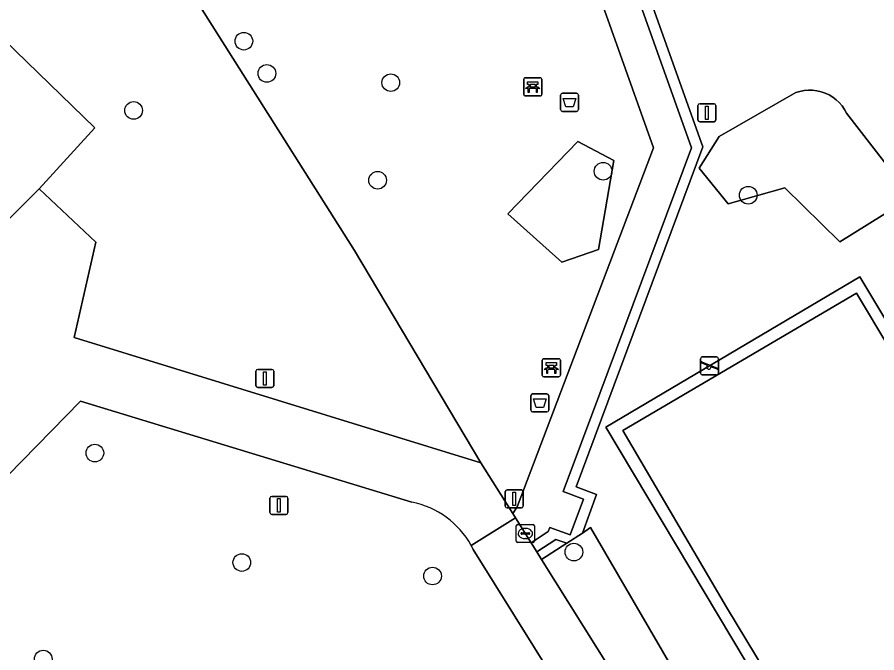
# Model space of a CAD drawing. Extents: x 161771 to 163125, y 382475 to 383179.
# Drawn here: x 162117.67 to 162165.3, y 382779.88 to 382815.08 of the extents above; entities that cross this region are included whole.
import ezdxf

# ---------------------------------------------------------------- set-up
doc = ezdxf.new("R2010")
doc.units = 0
for name, color, linetype in [('IMGEO_Afvalbak', 7, 'Continuous'), ('IMGEO_Bank', 7, 'Continuous'), ('IMGEO_Boom', 7, 'Continuous'), ('IMGEO_Groenvoorziening', 7, 'Continuous'), ('IMGEO_Haag', 7, 'Continuous'), ('IMGEO_Hek', 7, 'Continuous'), ('IMGEO_Kolk', 7, 'Continuous'), ('IMGEO_Lichtmast', 7, 'Continuous'), ('IMGEO_Pand', 7, 'Continuous'), ('IMGEO_Rijbaan_lokaal_open', 7, 'Continuous'), ('IMGEO_Speelvoorziening', 7, 'Continuous'), ('IMGEO_Terreindeel_gesloten', 7, 'Continuous'), ('IMGEO_Voetpad_open', 7, 'Continuous')]:
    doc.layers.add(name, color=color, linetype=linetype)

msp = doc.modelspace()

# ---------------------------------------------------------------- linework, layer by layer
at = {"layer": 'IMGEO_Afvalbak'}
for p, q in [((162147.78, 382809.967), (162147.78, 382810.767)), ((162147.78, 382810.767), (162147.78, 382809.967)), ((162147.88, 382810.867), (162148.67, 382810.867)), ((162148.67, 382810.867), (162147.88, 382810.867)), ((162148.77, 382810.767), (162148.77, 382809.967)), ((162148.77, 382809.967), (162148.77, 382810.767)), ((162148.67, 382809.867), (162147.88, 382809.867)), ((162147.88, 382809.867), (162148.67, 382809.867)), ((162146.131, 382793.323), (162146.131, 382794.123)), ((162146.131, 382794.123), (162146.131, 382793.323)), ((162146.231, 382794.223), (162147.021, 382794.223)), ((162147.021, 382794.223), (162146.231, 382794.223)), ((162147.121, 382794.123), (162147.121, 382793.323)), ((162147.121, 382793.323), (162147.121, 382794.123)), ((162147.021, 382793.223), (162146.231, 382793.223)), ((162146.231, 382793.223), (162147.021, 382793.223))]:
    msp.add_line(p, q, dxfattribs=at)
for points in [[(162147.923, 382810.581), (162148.627, 382810.581), (162148.478, 382810.111), (162148.072, 382810.111), (162147.923, 382810.581)], [(162146.274, 382793.937), (162146.978, 382793.937), (162146.829, 382793.467), (162146.423, 382793.467), (162146.274, 382793.937)]]:
    msp.add_lwpolyline(points, dxfattribs=at)
for centre, start, end in [((162147.88, 382810.767), 90, 180), ((162147.88, 382810.767), 90, 180), ((162148.67, 382810.767), 0, 90), ((162148.67, 382810.767), 360, 90), ((162147.88, 382809.967), 180, 270), ((162147.88, 382809.967), 180, 270), ((162148.67, 382809.967), 270, 0), ((162148.67, 382809.967), 270, 0), ((162146.231, 382794.123), 90, 180), ((162146.231, 382794.123), 90, 180), ((162147.021, 382794.123), 0, 90), ((162147.021, 382794.123), 360, 90), ((162146.231, 382793.323), 180, 270), ((162146.231, 382793.323), 180, 270), ((162147.021, 382793.323), 270, 0), ((162147.021, 382793.323), 270, 0)]:
    msp.add_arc(centre, 0.1, start, end, dxfattribs=at)
at = {"layer": 'IMGEO_Bank'}
for p, q in [((162145.737, 382810.804), (162145.737, 382811.645)), ((162145.737, 382811.645), (162145.737, 382810.804)), ((162145.812, 382811.729), (162146.653, 382811.729)), ((162146.653, 382811.729), (162145.812, 382811.729)), ((162146.737, 382811.654), (162146.737, 382810.813)), ((162146.737, 382810.813), (162146.737, 382811.654)), ((162146.434, 382811.127), (162146.041, 382811.127)), ((162146.046, 382811.235), (162146.046, 382811.341)), ((162146.09, 382811.341), (162146.09, 382811.235)), ((162146.378, 382811.347), (162146.096, 382811.347)), ((162146.096, 382811.229), (162146.378, 382811.229)), ((162146.384, 382811.235), (162146.384, 382811.341)), ((162146.428, 382811.341), (162146.428, 382811.235)), ((162146.662, 382810.729), (162145.821, 382810.729)), ((162145.821, 382810.729), (162146.662, 382810.729)), ((162146.842, 382796.17), (162147.683, 382796.17)), ((162147.683, 382796.17), (162146.842, 382796.17)), ((162146.767, 382795.245), (162146.767, 382796.086)), ((162146.767, 382796.086), (162146.767, 382795.245)), ((162147.076, 382795.676), (162147.076, 382795.782)), ((162147.12, 382795.782), (162147.12, 382795.676)), ((162147.408, 382795.788), (162147.126, 382795.788)), ((162147.414, 382795.676), (162147.414, 382795.782)), ((162147.458, 382795.782), (162147.458, 382795.676)), ((162147.767, 382796.095), (162147.767, 382795.254)), ((162147.767, 382795.254), (162147.767, 382796.095)), ((162147.464, 382795.568), (162147.071, 382795.568)), ((162147.126, 382795.67), (162147.408, 382795.67)), ((162147.692, 382795.17), (162146.851, 382795.17)), ((162146.851, 382795.17), (162147.692, 382795.17))]:
    msp.add_line(p, q, dxfattribs=at)
for points in [[(162146.04, 382811.347), (162145.954, 382811.347), (162145.954, 382811.508), (162146.517, 382811.508), (162146.517, 382811.347), (162146.434, 382811.347)], [(162145.984, 382811.127), (162145.842, 382811.127), (162145.954, 382811.229), (162146.04, 382811.229)], [(162146.034, 382811.12), (162146.034, 382810.913), (162145.991, 382810.913), (162145.991, 382811.12)], [(162146.434, 382811.229), (162146.517, 382811.229), (162146.629, 382811.127), (162146.49, 382811.127)], [(162146.484, 382811.12), (162146.484, 382810.913), (162146.44, 382810.913), (162146.44, 382811.12)], [(162147.07, 382795.788), (162146.984, 382795.788), (162146.984, 382795.949), (162147.547, 382795.949), (162147.547, 382795.788), (162147.464, 382795.788)], [(162147.014, 382795.568), (162146.872, 382795.568), (162146.984, 382795.67), (162147.07, 382795.67)], [(162147.064, 382795.561), (162147.064, 382795.354), (162147.021, 382795.354), (162147.021, 382795.561)], [(162147.464, 382795.67), (162147.547, 382795.67), (162147.659, 382795.568), (162147.52, 382795.568)], [(162147.514, 382795.561), (162147.514, 382795.354), (162147.47, 382795.354), (162147.47, 382795.561)]]:
    msp.add_lwpolyline(points, dxfattribs=at)
for centre, radius, start, end in [((162145.815, 382811.651), 0.0779, 92.4484, 184.2845), ((162145.815, 382811.651), 0.0779, 92.4484, 184.2845), ((162146.659, 382811.651), 0.0779, 2.4484, 94.2845), ((162146.659, 382811.651), 0.0779, 2.4484, 94.2845), ((162145.984, 382811.12), 0.00671, 2.8957, 87.1043), ((162146.041, 382811.12), 0.00671, 92.8957, 177.1043), ((162146.039, 382811.34), 0.00671, 2.8957, 87.1043), ((162146.039, 382811.236), 0.00671, 272.8957, 357.1043), ((162146.096, 382811.34), 0.00671, 92.8957, 177.1043), ((162146.096, 382811.236), 0.00671, 182.8957, 267.1043), ((162146.378, 382811.34), 0.00671, 2.8957, 87.1043), ((162146.378, 382811.236), 0.00671, 272.8957, 357.1043), ((162146.435, 382811.34), 0.00671, 92.8957, 177.1043), ((162146.435, 382811.236), 0.00671, 182.8957, 267.1043), ((162146.433, 382811.12), 0.00671, 2.8957, 87.1043), ((162146.49, 382811.12), 0.00671, 92.8957, 177.1043), ((162145.815, 382810.807), 0.0779, 182.4484, 274.2845), ((162145.815, 382810.807), 0.0779, 182.4484, 274.2845), ((162146.659, 382810.807), 0.0779, 272.4484, 4.2845), ((162146.659, 382810.807), 0.0779, 272.4484, 4.2845), ((162146.845, 382796.092), 0.0779, 92.4484, 184.2845), ((162146.845, 382796.092), 0.0779, 92.4484, 184.2845), ((162147.689, 382796.092), 0.0779, 2.4484, 94.2845), ((162147.689, 382796.092), 0.0779, 2.4484, 94.2845), ((162147.069, 382795.781), 0.00671, 2.8957, 87.1043), ((162147.126, 382795.781), 0.00671, 92.8957, 177.1043), ((162147.408, 382795.781), 0.00671, 2.8957, 87.1043), ((162147.465, 382795.781), 0.00671, 92.8957, 177.1043), ((162146.845, 382795.248), 0.0779, 182.4484, 274.2845), ((162146.845, 382795.248), 0.0779, 182.4484, 274.2845), ((162147.014, 382795.561), 0.00671, 2.8957, 87.1043), ((162147.071, 382795.561), 0.00671, 92.8957, 177.1043), ((162147.069, 382795.677), 0.00671, 272.8957, 357.1043), ((162147.126, 382795.677), 0.00671, 182.8957, 267.1043), ((162147.408, 382795.677), 0.00671, 272.8957, 357.1043), ((162147.465, 382795.677), 0.00671, 182.8957, 267.1043), ((162147.463, 382795.561), 0.00671, 2.8957, 87.1043), ((162147.52, 382795.561), 0.00671, 92.8957, 177.1043), ((162147.689, 382795.248), 0.0779, 272.4484, 4.2845), ((162147.689, 382795.248), 0.0779, 272.4484, 4.2845)]:
    msp.add_arc(centre, radius, start, end, dxfattribs=at)
at = {"layer": 'IMGEO_Boom'}
for centre in [(162130.231, 382813.755), (162131.506, 382811.969), (162138.372, 382811.458), (162124.123, 382809.919), (162150.137, 382806.55), (162137.643, 382806.052), (162158.177, 382805.224), (162121.975, 382790.943), (162148.517, 382785.46), (162130.118, 382784.88), (162140.686, 382784.132), (162119.115, 382779.529)]:
    msp.add_circle(centre, 0.489, dxfattribs=at)
at = {"layer": 'IMGEO_Groenvoorziening'}
for points in [[(162152.934, 382807.852), (162149.439, 382817.666), (162144.942, 382830.243), (162140.96, 382841.478), (162141.255, 382841.759), (162140.306, 382842.844), (162121.859, 382825.099), (162136.37, 382802.159), (162143.366, 382790.404), (162145.126, 382787.598), (162145.373, 382787.97)], [(162136.37, 382802.159), (162121.859, 382825.099), (162121.84, 382825.129), (162120.542, 382823.787), (162118.443, 382821.615), (162116.344, 382819.444), (162114.244, 382817.272), (162112.145, 382815.101), (162110.446, 382813.343), (162112.535, 382811.441), (162112.67, 382811.589), (162113.092, 382811.182), (162116.308, 382814.434), (162121.965, 382808.954), (162118.884, 382805.585), (162122.024, 382802.614), (162120.82, 382797.35), (162143.366, 382790.404)], [(162163.249, 382802.638), (162166.42, 382804.618), (162165.73, 382807.053), (162163.628, 382809.772), (162163.513, 382809.978), (162163.377, 382810.173), (162163.221, 382810.352), (162163.047, 382810.514), (162162.857, 382810.657), (162162.653, 382810.78), (162162.437, 382810.88), (162162.213, 382810.957), (162161.981, 382811.01), (162161.745, 382811.039), (162161.507, 382811.043), (162161.271, 382811.022), (162161.037, 382810.977), (162160.81, 382810.907), (162156.571, 382808.473), (162155.462, 382806.724), (162157.061, 382804.748), (162160.211, 382805.63)], [(162162.213, 382810.957), (162162.437, 382810.88), (162162.653, 382810.78), (162162.857, 382810.657), (162163.047, 382810.514), (162163.221, 382810.352), (162163.377, 382810.173), (162163.513, 382809.978), (162163.628, 382809.772), (162165.73, 382807.053), (162166.42, 382804.618), (162163.249, 382802.638), (162160.211, 382805.63), (162157.061, 382804.748), (162155.462, 382806.724), (162156.571, 382808.473), (162160.81, 382810.907), (162161.037, 382810.977), (162161.271, 382811.022), (162161.507, 382811.043), (162161.745, 382811.039), (162161.981, 382811.01)], [(162144.863, 382804.195), (162148.739, 382808.198), (162150.735, 382807.142), (162149.887, 382802.218), (162147.84, 382801.514)], [(162147.84, 382801.514), (162149.887, 382802.218), (162150.735, 382807.142), (162148.739, 382808.198), (162144.863, 382804.195)], [(162149.446, 382786.811), (162148.987, 382786.513), (162148.117, 382785.948), (162146.727, 382785.046), (162154.575, 382772.535), (162155.429, 382771.174), (162155.673, 382771.216), (162158.26, 382771.665)], [(162148.117, 382785.948), (162147.514, 382786.161), (162146.458, 382785.475), (162146.727, 382785.046)]]:
    msp.add_lwpolyline(points, close=True, dxfattribs=at)
for points in [[(162146.38, 382832.152), (162155.039, 382807.848), (162149.953, 382794.246), (162147.919, 382788.805), (162149.053, 382788.382), (162148.314, 382786.405), (162147.18, 382786.828), (162147.095, 382786.603), (162146.143, 382785.978), (162146.458, 382785.475), (162147.514, 382786.161), (162148.117, 382785.948), (162148.987, 382786.513), (162149.777, 382788.645), (162148.652, 382789.074), (162155.656, 382807.895), (162147.003, 382832.159), (162147.003, 382832.563), (162147.419, 382832.705), (162148.214, 382832.456), (162148.361, 382833.052)], [(162164.545, 382828.065), (162156.384, 382830.58), (162148.361, 382833.052), (162148.214, 382832.456), (162147.419, 382832.705), (162147.003, 382832.563), (162147.003, 382832.159), (162155.656, 382807.895), (162148.652, 382789.074), (162149.777, 382788.645), (162148.987, 382786.513), (162149.446, 382786.811), (162158.26, 382771.665)], [(162163.515, 382770.233), (162150.288, 382792.373), (162164.353, 382800.711), (162177.862, 382778.212)], [(162139.543, 382788.219), (162121.185, 382793.809), (162113.116, 382785.581), (162109.886, 382782.033), (162113.145, 382779.067), (162123.586, 382769.563), (162125.053, 382768.237), (162132.36, 382761.587), (162135.753, 382758.499), (162139.589, 382755.008), (162142.945, 382751.954), (162137.562, 382745.715), (162137.913, 382745.744), (162141.585, 382750), (162142.791, 382751.398), (162156.384, 382760.4), (162157.998, 382761.469), (162156.384, 382764.056), (162152.874, 382769.682), (162152.069, 382770.972), (162142.944, 382785.597)], [(162142.944, 382785.597), (162142.824, 382785.83)]]:
    msp.add_lwpolyline(points, dxfattribs=at)
msp.add_arc((162138.62, 382783.504), 4.805, 28.9587, 78.9222, dxfattribs=at)
at = {"layer": 'IMGEO_Haag'}
msp.add_lwpolyline([(162146.38, 382832.152), (162155.039, 382807.848), (162149.953, 382794.246), (162147.919, 382788.805), (162149.053, 382788.382), (162148.314, 382786.405), (162147.18, 382786.828), (162147.095, 382786.603), (162146.143, 382785.978), (162146.458, 382785.475), (162147.514, 382786.161), (162148.117, 382785.948), (162148.987, 382786.513), (162149.777, 382788.645), (162148.652, 382789.074), (162155.656, 382807.895), (162147.003, 382832.159), (162147.003, 382832.563), (162147.419, 382832.705), (162148.214, 382832.456), (162148.361, 382833.052)], dxfattribs=at)
at = {"layer": 'IMGEO_Hek'}
msp.add_lwpolyline([(162145.275, 382787.36), (162142.824, 382785.83)], dxfattribs=at)
at = {"layer": 'IMGEO_Kolk'}
for p, q in [((162145.326, 382786.06), (162145.326, 382786.912)), ((162145.401, 382786.986), (162146.253, 382786.986)), ((162145.814, 382786.766), (162145.839, 382786.766)), ((162146.327, 382786.912), (162146.327, 382786.06)), ((162145.585, 382786.48), (162145.585, 382786.492)), ((162146.023, 382786.443), (162145.625, 382786.443)), ((162145.628, 382786.529), (162146.026, 382786.529)), ((162145.837, 382786.206), (162145.812, 382786.206)), ((162146.069, 382786.492), (162146.069, 382786.48)), ((162146.253, 382785.986), (162145.401, 382785.986))]:
    msp.add_line(p, q, dxfattribs=at)
for points in [[(162145.326, 382786.06), (162145.326, 382786.912)], [(162145.401, 382786.986), (162146.253, 382786.986)], [(162146.327, 382786.912), (162146.327, 382786.06)], [(162146.253, 382785.986), (162145.401, 382785.986)]]:
    msp.add_lwpolyline(points, dxfattribs=at)
for centre, radius, start, end in [((162145.403, 382786.91), 0.0765, 91.552, 178.448), ((162145.403, 382786.91), 0.0765, 91.552, 178.448), ((162146.251, 382786.91), 0.0765, 1.552, 88.448), ((162146.251, 382786.91), 0.0765, 1.552, 88.448), ((162145.625, 382786.489), 0.0403, 85.8775, 175.7526), ((162145.622, 382786.479), 0.0366, 178.938, 274.7102), ((162146.026, 382786.486), 0.043, 264.8664, 352.4533), ((162146.03, 382786.491), 0.0386, 1.7309, 96.639), ((162145.403, 382786.062), 0.0765, 181.552, 268.448), ((162145.403, 382786.062), 0.0765, 181.552, 268.448), ((162146.251, 382786.062), 0.0765, 271.552, 358.448), ((162146.251, 382786.062), 0.0765, 271.552, 358.448)]:
    msp.add_arc(centre, radius, start, end, dxfattribs=at)
for centre, major_axis, ratio, start_param, end_param in [((162145.813, 382786.486), (-0.387, 0.002), 0.722429, 4.712389, 7.853982), ((162145.838, 382786.486), (-0.39, 0.002), 0.717154, 1.570796, 4.712389)]:
    msp.add_ellipse(centre, major_axis=major_axis, ratio=ratio, start_param=start_param, end_param=end_param, dxfattribs=at)
at = {"layer": 'IMGEO_Lichtmast'}
for p, q in [((162155.391, 382809.387), (162155.391, 382810.187)), ((162155.391, 382810.187), (162155.391, 382809.387)), ((162155.491, 382810.287), (162156.281, 382810.287)), ((162156.281, 382810.287), (162155.491, 382810.287)), ((162156.381, 382810.187), (162156.381, 382809.387)), ((162156.381, 382809.387), (162156.381, 382810.187)), ((162156.281, 382809.287), (162155.491, 382809.287)), ((162155.491, 382809.287), (162156.281, 382809.287)), ((162130.9, 382794.674), (162130.9, 382795.474)), ((162130.9, 382795.474), (162130.9, 382794.674)), ((162131, 382795.574), (162131.79, 382795.574)), ((162131.79, 382795.574), (162131, 382795.574)), ((162131.89, 382795.474), (162131.89, 382794.674)), ((162131.89, 382794.674), (162131.89, 382795.474)), ((162131.79, 382794.574), (162131, 382794.574)), ((162131, 382794.574), (162131.79, 382794.574)), ((162144.717, 382788.005), (162144.717, 382788.805)), ((162144.717, 382788.805), (162144.717, 382788.005)), ((162144.817, 382788.905), (162145.607, 382788.905)), ((162145.607, 382788.905), (162144.817, 382788.905)), ((162145.707, 382788.805), (162145.707, 382788.005)), ((162145.707, 382788.005), (162145.707, 382788.805)), ((162131.679, 382787.642), (162131.679, 382788.442)), ((162131.679, 382788.442), (162131.679, 382787.642)), ((162131.779, 382788.542), (162132.569, 382788.542)), ((162132.569, 382788.542), (162131.779, 382788.542)), ((162132.669, 382788.442), (162132.669, 382787.642)), ((162132.669, 382787.642), (162132.669, 382788.442)), ((162145.607, 382787.905), (162144.817, 382787.905)), ((162144.817, 382787.905), (162145.607, 382787.905)), ((162132.569, 382787.542), (162131.779, 382787.542)), ((162131.779, 382787.542), (162132.569, 382787.542))]:
    msp.add_line(p, q, dxfattribs=at)
for points in [[(162155.811, 382810.162), (162155.961, 382810.162), (162155.961, 382809.412), (162155.811, 382809.412), (162155.811, 382810.162)], [(162131.32, 382795.449), (162131.47, 382795.449), (162131.47, 382794.699), (162131.32, 382794.699), (162131.32, 382795.449)], [(162145.137, 382788.78), (162145.287, 382788.78), (162145.287, 382788.03), (162145.137, 382788.03), (162145.137, 382788.78)], [(162132.099, 382788.417), (162132.249, 382788.417), (162132.249, 382787.667), (162132.099, 382787.667), (162132.099, 382788.417)]]:
    msp.add_lwpolyline(points, dxfattribs=at)
for centre, start, end in [((162155.491, 382810.187), 90, 180), ((162155.491, 382810.187), 90, 180), ((162156.281, 382810.187), 0, 90), ((162156.281, 382810.187), 360, 90), ((162155.491, 382809.387), 180, 270), ((162155.491, 382809.387), 180, 270), ((162156.281, 382809.387), 270, 0), ((162156.281, 382809.387), 270, 0), ((162131, 382795.474), 90, 180), ((162131, 382795.474), 90, 180), ((162131.79, 382795.474), 0, 90), ((162131.79, 382795.474), 360, 90), ((162131, 382794.674), 180, 270), ((162131, 382794.674), 180, 270), ((162131.79, 382794.674), 270, 0), ((162131.79, 382794.674), 270, 0), ((162144.817, 382788.805), 90, 180), ((162144.817, 382788.805), 90, 180), ((162145.607, 382788.805), 0, 90), ((162145.607, 382788.805), 360, 90), ((162131.779, 382788.442), 90, 180), ((162131.779, 382788.442), 90, 180), ((162132.569, 382788.442), 0, 90), ((162132.569, 382788.442), 360, 90), ((162131.779, 382787.642), 180, 270), ((162131.779, 382787.642), 180, 270), ((162132.569, 382787.642), 270, 0), ((162132.569, 382787.642), 270, 0), ((162144.817, 382788.005), 180, 270), ((162144.817, 382788.005), 180, 270), ((162145.607, 382788.005), 270, 0), ((162145.607, 382788.005), 270, 0)]:
    msp.add_arc(centre, 0.1, start, end, dxfattribs=at)
at = {"layer": 'IMGEO_Pand'}
msp.add_lwpolyline([(162112.251, 382798.948), (162118.884, 382805.585), (162121.965, 382808.954), (162116.308, 382814.434)], dxfattribs=at)
at = {"layer": 'IMGEO_Rijbaan_lokaal_open'}
msp.add_lwpolyline([(162142.824, 382785.83), (162145.275, 382787.36), (162145.126, 382787.598), (162143.366, 382790.404), (162120.82, 382797.35), (162122.024, 382802.614), (162118.884, 382805.585), (162112.251, 382798.948), (162112.965, 382798.223), (162112.987, 382796.146), (162112.307, 382795.414), (162112.689, 382795.066), (162106.476, 382788.748), (162104.603, 382786.842), (162106.148, 382785.436), (162109.886, 382782.033), (162113.116, 382785.581), (162121.185, 382793.809), (162139.543, 382788.219)], dxfattribs=at)
msp.add_lwpolyline([(162146.727, 382785.046), (162146.458, 382785.475), (162146.143, 382785.978), (162145.275, 382787.36), (162142.824, 382785.83), (162142.944, 382785.597), (162152.069, 382770.972), (162154.575, 382772.535)], close=True, dxfattribs=at)
msp.add_arc((162138.62, 382783.504), 4.805, 28.9587, 78.9222, dxfattribs=at)
at = {"layer": 'IMGEO_Speelvoorziening'}
for p, q in [((162155.531, 382795.37), (162155.531, 382796.17)), ((162155.531, 382796.17), (162155.531, 382795.37)), ((162155.631, 382796.27), (162156.421, 382796.27)), ((162156.421, 382796.27), (162155.631, 382796.27)), ((162156.521, 382796.17), (162156.521, 382795.37)), ((162156.521, 382795.37), (162156.521, 382796.17)), ((162155.914, 382795.798), (162155.575, 382795.935)), ((162155.6, 382795.995), (162156.476, 382795.642)), ((162156.452, 382795.582), (162156.112, 382795.719)), ((162156.421, 382795.27), (162155.631, 382795.27)), ((162155.631, 382795.27), (162156.421, 382795.27))]:
    msp.add_line(p, q, dxfattribs=at)
for centre, radius, start, end in [((162155.631, 382796.17), 0.1, 90, 180), ((162155.631, 382796.17), 0.1, 90, 180), ((162156.421, 382796.17), 0.1, 0, 90), ((162156.421, 382796.17), 0.1, 360, 90), ((162155.588, 382795.965), 0.0327, 68.078, 248.078), ((162155.993, 382795.708), 0.12, 130.9928, 5.1632), ((162155.631, 382795.37), 0.1, 180, 270), ((162155.631, 382795.37), 0.1, 180, 270), ((162156.421, 382795.37), 0.1, 270, 0), ((162156.421, 382795.37), 0.1, 270, 0), ((162156.464, 382795.612), 0.0327, 248.078, 68.078)]:
    msp.add_arc(centre, radius, start, end, dxfattribs=at)
at = {"layer": 'IMGEO_Terreindeel_gesloten'}
for points in [[(162164.353, 382800.711), (162150.288, 382792.373), (162163.515, 382770.233), (162163.814, 382769.731), (162165.17, 382770.55), (162177.862, 382778.212)], [(162176.942, 382778.495), (162164.173, 382799.8), (162151.221, 382792.196), (162156.981, 382782.407), (162164.044, 382770.708)], [(162176.942, 382778.495), (162164.044, 382770.708), (162156.981, 382782.407), (162151.221, 382792.196), (162164.173, 382799.8)]]:
    msp.add_lwpolyline(points, close=True, dxfattribs=at)
at = {"layer": 'IMGEO_Voetpad_open'}
msp.add_lwpolyline([(162145.126, 382787.598), (162145.275, 382787.36), (162146.143, 382785.978), (162147.095, 382786.603), (162147.18, 382786.828), (162148.314, 382786.405), (162149.053, 382788.382), (162147.919, 382788.805), (162149.953, 382794.246), (162155.039, 382807.848), (162146.38, 382832.152), (162144.485, 382837.409), (162144.159, 382838.317), (162142.501, 382842.937), (162142.315, 382842.817), (162141.255, 382841.759), (162140.96, 382841.478), (162144.942, 382830.243), (162149.439, 382817.666), (162152.934, 382807.852), (162145.373, 382787.97)], close=True, dxfattribs=at)

doc.saveas('drawing.dxf')
